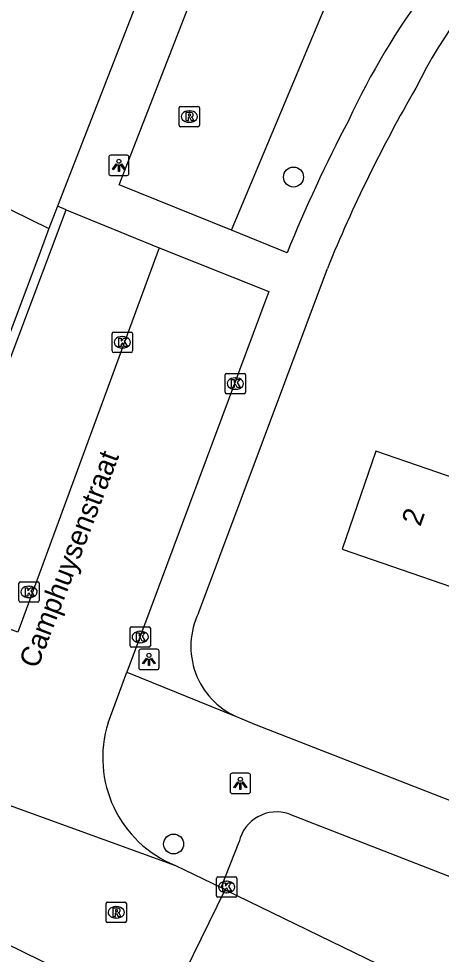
# Model space of a CAD drawing. Extents: x 160356 to 161355, y 381727 to 382845.
# Drawn here: x 160585.23 to 160605.96, y 381948.78 to 381994.7 of the extents above; entities that cross this region are included whole.
import ezdxf

# ---------------------------------------------------------------- set-up
doc = ezdxf.new("R2010")
doc.units = 0
for name, color, linetype in [('IMGEO_Boom', 7, 'Continuous'), ('IMGEO_Groenvoorziening', 7, 'Continuous'), ('IMGEO_Kolk', 7, 'Continuous'), ('IMGEO_Lichtpunt', 7, 'Continuous'), ('IMGEO_Openbare_ruimte_label', 7, 'Continuous'), ('IMGEO_Pand', 7, 'Continuous'), ('IMGEO_Pand_nummerreeks', 7, 'Continuous'), ('IMGEO_Rijbaan_lokaal_open', 7, 'Continuous'), ('IMGEO_Rioolput', 7, 'Continuous'), ('IMGEO_Voetpad_open', 7, 'Continuous')]:
    doc.layers.add(name, color=color, linetype=linetype)

msp = doc.modelspace()

# ---------------------------------------------------------------- linework, layer by layer
at = {"layer": 'IMGEO_Boom'}
for centre in [(160598.714, 381986.931), (160592.832, 381954.192)]:
    msp.add_circle(centre, 0.489, dxfattribs=at)
at = {"layer": 'IMGEO_Groenvoorziening'}
msp.add_lwpolyline([(160595.677, 381984.32), (160600.512, 381995.895), (160603.366, 382002.7), (160611.086, 382010.42), (160614.745, 382009.139), (160618.989, 382008.371), (160622.943, 382011.327)], dxfattribs=at)
at = {"layer": 'IMGEO_Kolk'}
for p, q in [((160589.816, 381978.395), (160589.816, 381979.247)), ((160589.891, 381979.321), (160590.743, 381979.321)), ((160590.817, 381979.247), (160590.817, 381978.395)), ((160590.304, 381979.101), (160590.329, 381979.101)), ((160590.327, 381978.541), (160590.302, 381978.541)), ((160590.743, 381978.321), (160589.891, 381978.321)), ((160595.358, 381976.368), (160595.358, 381977.22)), ((160595.433, 381977.294), (160596.285, 381977.294)), ((160595.846, 381977.074), (160595.871, 381977.074)), ((160596.359, 381977.22), (160596.359, 381976.368)), ((160595.869, 381976.514), (160595.844, 381976.514)), ((160596.285, 381976.294), (160595.433, 381976.294)), ((160585.239, 381966.14), (160585.239, 381966.992)), ((160585.314, 381967.066), (160586.166, 381967.066)), ((160586.24, 381966.992), (160586.24, 381966.14)), ((160585.727, 381966.846), (160585.752, 381966.846)), ((160586.166, 381966.066), (160585.314, 381966.066)), ((160585.75, 381966.286), (160585.725, 381966.286)), ((160590.692, 381963.928), (160590.692, 381964.78)), ((160590.767, 381964.854), (160591.619, 381964.854)), ((160591.18, 381964.634), (160591.205, 381964.634)), ((160591.693, 381964.78), (160591.693, 381963.928)), ((160591.619, 381963.854), (160590.767, 381963.854)), ((160591.203, 381964.074), (160591.178, 381964.074)), ((160594.933, 381951.656), (160594.933, 381952.508)), ((160595.008, 381952.582), (160595.86, 381952.582)), ((160595.421, 381952.362), (160595.446, 381952.362)), ((160595.934, 381952.508), (160595.934, 381951.656)), ((160595.444, 381951.802), (160595.419, 381951.802)), ((160595.86, 381951.582), (160595.008, 381951.582))]:
    msp.add_line(p, q, dxfattribs=at)
for points in [[(160589.816, 381978.395), (160589.816, 381979.247)], [(160589.891, 381979.321), (160590.743, 381979.321)], [(160590.817, 381979.247), (160590.817, 381978.395)], [(160590.137, 381979.021), (160590.26, 381979.021), (160590.26, 381978.87), (160590.39, 381979.021), (160590.554, 381979.021), (160590.408, 381978.87), (160590.561, 381978.621), (160590.409, 381978.621), (160590.324, 381978.785), (160590.26, 381978.718), (160590.26, 381978.621), (160590.137, 381978.621), (160590.137, 381979.021)], [(160590.743, 381978.321), (160589.891, 381978.321)], [(160595.358, 381976.368), (160595.358, 381977.22)], [(160595.433, 381977.294), (160596.285, 381977.294)], [(160595.679, 381976.994), (160595.802, 381976.994), (160595.802, 381976.843), (160595.932, 381976.994), (160596.096, 381976.994), (160595.95, 381976.843), (160596.103, 381976.594), (160595.951, 381976.594), (160595.866, 381976.758), (160595.802, 381976.691), (160595.802, 381976.594), (160595.679, 381976.594), (160595.679, 381976.994)], [(160596.359, 381977.22), (160596.359, 381976.368)], [(160596.285, 381976.294), (160595.433, 381976.294)], [(160585.239, 381966.14), (160585.239, 381966.992)], [(160585.314, 381967.066), (160586.166, 381967.066)], [(160586.24, 381966.992), (160586.24, 381966.14)], [(160585.56, 381966.766), (160585.683, 381966.766), (160585.683, 381966.615), (160585.813, 381966.766), (160585.977, 381966.766), (160585.831, 381966.615), (160585.984, 381966.366), (160585.832, 381966.366), (160585.747, 381966.53), (160585.683, 381966.463), (160585.683, 381966.366), (160585.56, 381966.366), (160585.56, 381966.766)], [(160586.166, 381966.066), (160585.314, 381966.066)], [(160590.692, 381963.928), (160590.692, 381964.78)], [(160590.767, 381964.854), (160591.619, 381964.854)], [(160591.013, 381964.554), (160591.136, 381964.554), (160591.136, 381964.403), (160591.266, 381964.554), (160591.43, 381964.554), (160591.284, 381964.403), (160591.437, 381964.154), (160591.285, 381964.154), (160591.2, 381964.318), (160591.136, 381964.251), (160591.136, 381964.154), (160591.013, 381964.154), (160591.013, 381964.554)], [(160591.693, 381964.78), (160591.693, 381963.928)], [(160591.619, 381963.854), (160590.767, 381963.854)], [(160594.933, 381951.656), (160594.933, 381952.508)], [(160595.008, 381952.582), (160595.86, 381952.582)], [(160595.254, 381952.282), (160595.377, 381952.282), (160595.377, 381952.131), (160595.507, 381952.282), (160595.671, 381952.282), (160595.525, 381952.131), (160595.678, 381951.882), (160595.526, 381951.882), (160595.441, 381952.046), (160595.377, 381951.979), (160595.377, 381951.882), (160595.254, 381951.882), (160595.254, 381952.282)], [(160595.934, 381952.508), (160595.934, 381951.656)], [(160595.86, 381951.582), (160595.008, 381951.582)]]:
    msp.add_lwpolyline(points, dxfattribs=at)
for centre, start, end in [((160589.893, 381979.245), 91.552, 178.448), ((160589.893, 381979.245), 91.552, 178.448), ((160590.741, 381979.245), 1.552, 88.448), ((160590.741, 381979.245), 1.552, 88.448), ((160589.893, 381978.397), 181.552, 268.448), ((160589.893, 381978.397), 181.552, 268.448), ((160590.741, 381978.397), 271.552, 358.448), ((160590.741, 381978.397), 271.552, 358.448), ((160595.435, 381977.218), 91.552, 178.448), ((160595.435, 381977.218), 91.552, 178.448), ((160596.283, 381977.218), 1.552, 88.448), ((160596.283, 381977.218), 1.552, 88.448), ((160595.435, 381976.37), 181.552, 268.448), ((160595.435, 381976.37), 181.552, 268.448), ((160596.283, 381976.37), 271.552, 358.448), ((160596.283, 381976.37), 271.552, 358.448), ((160585.316, 381966.99), 91.552, 178.448), ((160585.316, 381966.99), 91.552, 178.448), ((160586.164, 381966.99), 1.552, 88.448), ((160586.164, 381966.99), 1.552, 88.448), ((160585.316, 381966.142), 181.552, 268.448), ((160585.316, 381966.142), 181.552, 268.448), ((160586.164, 381966.142), 271.552, 358.448), ((160586.164, 381966.142), 271.552, 358.448), ((160590.769, 381964.778), 91.552, 178.448), ((160590.769, 381964.778), 91.552, 178.448), ((160591.617, 381964.778), 1.552, 88.448), ((160591.617, 381964.778), 1.552, 88.448), ((160590.769, 381963.93), 181.552, 268.448), ((160590.769, 381963.93), 181.552, 268.448), ((160591.617, 381963.93), 271.552, 358.448), ((160591.617, 381963.93), 271.552, 358.448), ((160595.01, 381952.506), 91.552, 178.448), ((160595.01, 381952.506), 91.552, 178.448), ((160595.858, 381952.506), 1.552, 88.448), ((160595.858, 381952.506), 1.552, 88.448), ((160595.01, 381951.658), 181.552, 268.448), ((160595.01, 381951.658), 181.552, 268.448), ((160595.858, 381951.658), 271.552, 358.448), ((160595.858, 381951.658), 271.552, 358.448)]:
    msp.add_arc(centre, 0.0765, start, end, dxfattribs=at)
for centre, major_axis, ratio, start_param, end_param in [((160590.303, 381978.821), (-0.387, 0.002), 0.722429, 4.712389, 7.853982), ((160590.328, 381978.821), (-0.39, 0.002), 0.717154, 1.570796, 4.712389), ((160595.845, 381976.794), (-0.387, 0.002), 0.722429, 4.712389, 7.853982), ((160595.87, 381976.794), (-0.39, 0.002), 0.717154, 1.570796, 4.712389), ((160585.726, 381966.566), (-0.387, 0.002), 0.722429, 4.712389, 7.853982), ((160585.751, 381966.566), (-0.39, 0.002), 0.717154, 1.570796, 4.712389), ((160591.179, 381964.354), (-0.387, 0.002), 0.722429, 4.712389, 7.853982), ((160591.204, 381964.354), (-0.39, 0.002), 0.717154, 1.570796, 4.712389), ((160595.42, 381952.082), (-0.387, 0.002), 0.722429, 4.712389, 7.853982), ((160595.445, 381952.082), (-0.39, 0.002), 0.717154, 1.570796, 4.712389)]:
    msp.add_ellipse(centre, major_axis=major_axis, ratio=ratio, start_param=start_param, end_param=end_param, dxfattribs=at)
at = {"layer": 'IMGEO_Lichtpunt'}
for p, q in [((160590.548, 381988.004), (160589.74, 381988.004)), ((160590.548, 381988.004), (160589.74, 381988.004)), ((160589.646, 381987.909), (160589.646, 381987.102)), ((160589.646, 381987.909), (160589.646, 381987.102)), ((160590.642, 381987.102), (160590.642, 381987.909)), ((160590.642, 381987.102), (160590.642, 381987.909)), ((160589.74, 381987.008), (160590.548, 381987.008)), ((160589.74, 381987.008), (160590.548, 381987.008)), ((160591.122, 381963.657), (160591.122, 381962.85)), ((160591.122, 381963.657), (160591.122, 381962.85)), ((160592.024, 381963.752), (160591.216, 381963.752)), ((160592.024, 381963.752), (160591.216, 381963.752)), ((160592.118, 381962.85), (160592.118, 381963.657)), ((160592.118, 381962.85), (160592.118, 381963.657)), ((160591.216, 381962.756), (160592.024, 381962.756)), ((160591.216, 381962.756), (160592.024, 381962.756)), ((160596.509, 381957.669), (160595.701, 381957.669)), ((160596.509, 381957.669), (160595.701, 381957.669)), ((160595.607, 381957.574), (160595.607, 381956.767)), ((160595.607, 381957.574), (160595.607, 381956.767)), ((160596.603, 381956.767), (160596.603, 381957.574)), ((160596.603, 381956.767), (160596.603, 381957.574)), ((160595.701, 381956.673), (160596.509, 381956.673)), ((160595.701, 381956.673), (160596.509, 381956.673))]:
    msp.add_line(p, q, dxfattribs=at)
for points in [[(160590.02, 381987.573), (160590.059, 381987.545), (160589.871, 381987.283), (160589.833, 381987.31), (160590.02, 381987.573)], [(160590.122, 381987.525), (160590.169, 381987.525), (160590.169, 381987.203), (160590.122, 381987.203), (160590.122, 381987.525)], [(160590.232, 381987.545), (160590.27, 381987.572), (160590.457, 381987.31), (160590.418, 381987.282), (160590.232, 381987.545)], [(160591.496, 381963.321), (160591.535, 381963.293), (160591.347, 381963.031), (160591.309, 381963.058), (160591.496, 381963.321)], [(160591.598, 381963.273), (160591.645, 381963.273), (160591.645, 381962.951), (160591.598, 381962.951), (160591.598, 381963.273)], [(160591.708, 381963.293), (160591.746, 381963.32), (160591.933, 381963.058), (160591.894, 381963.03), (160591.708, 381963.293)], [(160595.981, 381957.238), (160596.02, 381957.21), (160595.832, 381956.948), (160595.794, 381956.975), (160595.981, 381957.238)], [(160596.193, 381957.21), (160596.231, 381957.237), (160596.418, 381956.975), (160596.379, 381956.947), (160596.193, 381957.21)], [(160596.083, 381957.19), (160596.13, 381957.19), (160596.13, 381956.868), (160596.083, 381956.868), (160596.083, 381957.19)]]:
    msp.add_lwpolyline(points, dxfattribs=at)
for centre in [(160590.145, 381987.707), (160591.621, 381963.455), (160596.106, 381957.372)]:
    msp.add_circle(centre, 0.0994, dxfattribs=at)
for centre, start, end in [((160589.74, 381987.909), 90, 180), ((160589.74, 381987.909), 90, 180), ((160590.548, 381987.909), 0, 90), ((160590.548, 381987.909), 0, 90), ((160589.74, 381987.102), 180, 270), ((160589.74, 381987.102), 180, 270), ((160590.548, 381987.102), 270, 0), ((160590.548, 381987.102), 270, 360), ((160591.216, 381963.657), 90, 180), ((160591.216, 381963.657), 90, 180), ((160592.024, 381963.657), 0, 90), ((160592.024, 381963.657), 0, 90), ((160591.216, 381962.85), 180, 270), ((160591.216, 381962.85), 180, 270), ((160592.024, 381962.85), 270, 0), ((160592.024, 381962.85), 270, 360), ((160595.701, 381957.574), 90, 180), ((160595.701, 381957.574), 90, 180), ((160596.509, 381957.574), 0, 90), ((160596.509, 381957.574), 0, 90), ((160595.701, 381956.767), 180, 270), ((160595.701, 381956.767), 180, 270), ((160596.509, 381956.767), 270, 0), ((160596.509, 381956.767), 270, 360)]:
    msp.add_arc(centre, 0.0946, start, end, dxfattribs=at)
at = {"layer": 'IMGEO_Pand'}
msp.add_lwpolyline([(160614.523, 381980.875), (160616.133, 381980.304), (160616.368, 381974.259), (160620.023, 381972.998), (160618.335, 381968.106), (160602.754, 381973.481), (160601.095, 381968.668), (160609.361, 381965.817), (160606.683, 381958.052), (160613.572, 381955.675), (160613.822, 381956.401), (160613.54, 381956.498), (160616.551, 381965.226), (160624.197, 381962.588), (160626.967, 381970.618), (160629.147, 381969.866), (160635.293, 381979.403), (160635.384, 381980.363)], dxfattribs=at)
at = {"layer": 'IMGEO_Rijbaan_lokaal_open'}
for points in [[(160592.127, 381983.448), (160585.182, 381964.593)], [(160592.127, 381983.448), (160597.508, 381981.306), (160590.54, 381962.62)], [(160589.617, 381960.145), (160590.54, 381962.62)], [(160577.169, 381958.845), (160592.923, 381953.139)], [(160592.235, 381945.566), (160572.712, 381955.134)], [(160592.923, 381953.139), (160595.167, 381952.06)], [(160592.235, 381945.566), (160595.361, 381951.949)], [(160595.361, 381951.949), (160595.167, 381952.06)], [(160595.361, 381951.949), (160612.02, 381943.849)]]:
    msp.add_lwpolyline(points, dxfattribs=at)
msp.add_arc((160595.052, 381958.427), 5.7, 162.4552, 248.0683, dxfattribs=at)
at = {"layer": 'IMGEO_Rioolput'}
for p, q in [((160593.1, 381989.473), (160593.1, 381990.325)), ((160593.175, 381990.399), (160594.027, 381990.399)), ((160594.101, 381990.325), (160594.101, 381989.473)), ((160593.588, 381990.179), (160593.613, 381990.179)), ((160594.027, 381989.399), (160593.175, 381989.399)), ((160593.611, 381989.619), (160593.586, 381989.619)), ((160589.515, 381950.413), (160589.515, 381951.265)), ((160589.59, 381951.339), (160590.442, 381951.339)), ((160590.516, 381951.265), (160590.516, 381950.413)), ((160590.003, 381951.119), (160590.028, 381951.119)), ((160590.442, 381950.339), (160589.59, 381950.339)), ((160590.026, 381950.559), (160590.001, 381950.559))]:
    msp.add_line(p, q, dxfattribs=at)
for points in [[(160593.1, 381989.473), (160593.1, 381990.325)], [(160593.175, 381990.399), (160594.027, 381990.399)], [(160594.101, 381990.325), (160594.101, 381989.473)], [(160593.689, 381990.097), (160593.437, 381990.099), (160593.437, 381989.699)], [(160593.437, 381989.699), (160593.561, 381989.699), (160593.561, 381989.861), (160593.572, 381989.861)], [(160593.615, 381990.018), (160593.561, 381990.018), (160593.561, 381989.937)], [(160593.561, 381989.937), (160593.613, 381989.937)], [(160593.619, 381989.832), (160593.69, 381989.699), (160593.83, 381989.699), (160593.765, 381989.825)], [(160594.027, 381989.399), (160593.175, 381989.399)], [(160589.515, 381950.413), (160589.515, 381951.265)], [(160589.59, 381951.339), (160590.442, 381951.339)], [(160590.516, 381951.265), (160590.516, 381950.413)], [(160590.104, 381951.037), (160589.852, 381951.039), (160589.852, 381950.639)], [(160589.852, 381950.639), (160589.976, 381950.639), (160589.976, 381950.801), (160589.987, 381950.801)], [(160590.03, 381950.958), (160589.976, 381950.958), (160589.976, 381950.877)], [(160589.976, 381950.877), (160590.028, 381950.877)], [(160590.442, 381950.339), (160589.59, 381950.339)], [(160590.034, 381950.772), (160590.105, 381950.639), (160590.245, 381950.639), (160590.18, 381950.765)]]:
    msp.add_lwpolyline(points, dxfattribs=at)
for centre, radius, start, end in [((160593.177, 381990.323), 0.0765, 91.552, 178.448), ((160593.177, 381990.323), 0.0765, 91.552, 178.448), ((160594.025, 381990.323), 0.0765, 1.552, 88.448), ((160594.025, 381990.323), 0.0765, 1.552, 88.448), ((160593.571, 381989.808), 0.0533, 26.0293, 88.6989), ((160593.597, 381990.126), 0.19, 274.7715, 282.9687), ((160593.621, 381989.922), 0.0964, 77.0061, 93.1865), ((160593.635, 381989.979), 0.0378, 276.6634, 79.6772), ((160593.688, 381989.987), 0.109, 350.3612, 89.416), ((160593.686, 381989.987), 0.112, 277.5842, 350.9817), ((160593.67, 381989.772), 0.108, 29.5134, 73.7905), ((160593.177, 381989.475), 0.0765, 181.552, 268.448), ((160593.177, 381989.475), 0.0765, 181.552, 268.448), ((160594.025, 381989.475), 0.0765, 271.552, 358.448), ((160594.025, 381989.475), 0.0765, 271.552, 358.448), ((160589.592, 381951.263), 0.0765, 91.552, 178.448), ((160589.592, 381951.263), 0.0765, 91.552, 178.448), ((160590.44, 381951.263), 0.0765, 1.552, 88.448), ((160590.44, 381951.263), 0.0765, 1.552, 88.448), ((160589.986, 381950.748), 0.0533, 26.0293, 88.6989), ((160590.012, 381951.066), 0.19, 274.7715, 282.9687), ((160590.036, 381950.862), 0.0964, 77.0061, 93.1865), ((160590.05, 381950.919), 0.0378, 276.6634, 79.6772), ((160590.103, 381950.927), 0.109, 350.3612, 89.416), ((160590.101, 381950.927), 0.112, 277.5842, 350.9817), ((160590.085, 381950.712), 0.108, 29.5134, 73.7905), ((160589.592, 381950.415), 0.0765, 181.552, 268.448), ((160589.592, 381950.415), 0.0765, 181.552, 268.448), ((160590.44, 381950.415), 0.0765, 271.552, 358.448), ((160590.44, 381950.415), 0.0765, 271.552, 358.448)]:
    msp.add_arc(centre, radius, start, end, dxfattribs=at)
for centre, major_axis, ratio, start_param, end_param in [((160593.587, 381989.899), (-0.387, 0.002), 0.722429, 4.712389, 7.853982), ((160593.612, 381989.899), (-0.39, 0.002), 0.717154, 1.570796, 4.712389), ((160590.002, 381950.839), (-0.387, 0.002), 0.722429, 4.712389, 7.853982), ((160590.027, 381950.839), (-0.39, 0.002), 0.717154, 1.570796, 4.712389)]:
    msp.add_ellipse(centre, major_axis=major_axis, ratio=ratio, start_param=start_param, end_param=end_param, dxfattribs=at)
at = {"layer": 'IMGEO_Voetpad_open'}
for points in [[(160555.394, 381999.801), (160586.709, 381984.411)], [(160591.533, 381996.816), (160587.131, 381985.496)], [(160595.677, 381984.32), (160590.164, 381986.55), (160593.801, 381995.937)], [(160585.182, 381964.593), (160580.429, 381966.378), (160587.552, 381985.316)], [(160587.131, 381985.496), (160586.709, 381984.411)], [(160587.552, 381985.316), (160587.131, 381985.496)], [(160587.552, 381985.316), (160592.127, 381983.448)], [(160586.709, 381984.411), (160586.279, 381983.246), (160580.011, 381966.548)], [(160598.403, 381983.217), (160595.677, 381984.32)], [(160594.057, 381965.531), (160600.376, 381982.448)], [(160590.54, 381962.62), (160595.906, 381960.451)], [(160595.906, 381960.451), (160596.062, 381960.385), (160596.803, 381960.076), (160647.902, 381940.147)], [(160598.487, 381955.674), (160613.73, 381949.736)], [(160595.167, 381952.06), (160596.044, 381954.302)]]:
    msp.add_lwpolyline(points, dxfattribs=at)
for centre, radius, start, end in [((160627.701, 381979.922), 25.647, 113.1271, 153.6917), ((160633.977, 381974.621), 35.889, 130.7934, 155.1704), ((160667.438, 381955.049), 72.444, 149.98309, 157.77679), ((160665.558, 381956.015), 72.455, 152.30312, 157.94924), ((160597.437, 381963.885), 3.76, 154.0361, 245.9645), ((160597.888, 381953.879), 1.892, 71.5528, 167.0847)]:
    msp.add_arc(centre, radius, start, end, dxfattribs=at)

# ---------------------------------------------------------------- texts
at = {"layer": 'IMGEO_Openbare_ruimte_label'}
msp.add_text('Camphuysenstraat', height=1, rotation=69.0283, dxfattribs=at).set_placement((160586.152, 381962.763))
at = {"layer": 'IMGEO_Pand_nummerreeks'}
msp.add_text('2', height=1, rotation=70.9814, dxfattribs=at).set_placement((160604.935, 381969.743))

doc.saveas('drawing.dxf')
